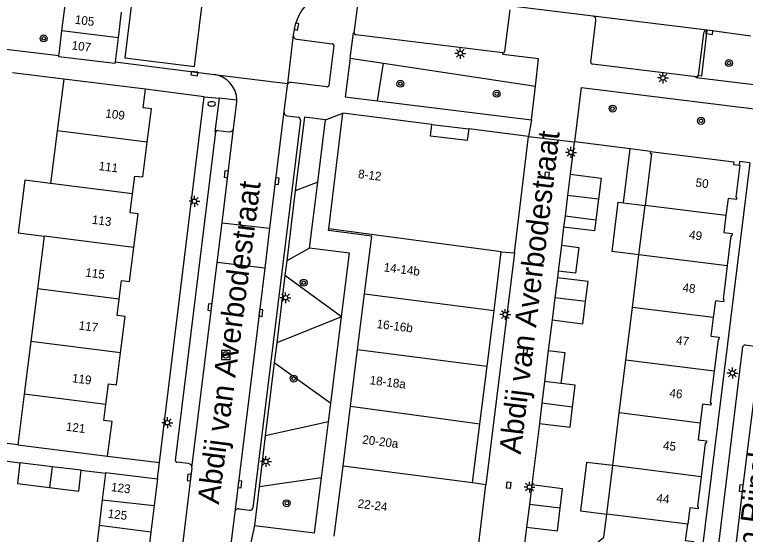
# Model space of a CAD drawing. Extents: x 131000 to 133014, y 396499 to 399001.
# Drawn here: x 131958.7 to 132042.7, y 397199.3 to 397259.1 of the extents above; entities that cross this region are included whole.
import ezdxf

# ---------------------------------------------------------------- set-up
doc = ezdxf.new("R2010")
doc.units = 0
for name, color, linetype in [('gg-afsc-erfafscheiding', 7, 'Continuous'), ('gg-afsc-muur', 7, 'Continuous'), ('gg-anno-huisnummerreeks BGT', 7, 'Continuous'), ('gg-anno-openbare ruimte label', 7, 'Continuous'), ('gg-bbg-bijgebouw', 7, 'Continuous'), ('gg-bbg-gedigitaliseerde bebouwing', 7, 'Continuous'), ('gg-bbg-gedigitaliseerde bijgebouw', 7, 'Continuous'), ('gg-bbg-hoofdgebouw', 7, 'Continuous'), ('gg-bbg-luifel en loopbrug', 7, 'Continuous'), ('gg-bbg-tussenscheiding', 7, 'Continuous'), ('gg-knt-verharding', 7, 'Continuous'), ('gg-knt-verharding nz', 7, 'Continuous'), ('gt-grn-groengrens', 7, 'Continuous'), ('gt-grn-weggrens', 7, 'Continuous'), ('gt-symb-boom', 7, 'Continuous'), ('gt-symb-brandkraan', 7, 'Continuous'), ('gt-symb-kolk', 7, 'Continuous'), ('gt-symb-kolk center center', 7, 'Continuous'), ('gt-symb-lichtmast', 7, 'Continuous'), ('gt-symb-rioolschacht', 7, 'Continuous')]:
    doc.layers.add(name, color=color, linetype=linetype)

# ---------------------------------------------------------------- blocks, each defined once
blk = doc.blocks.new('gt0-RS')
at = {"layer": 'gt-symb-rioolschacht'}
blk.add_lwpolyline([(-0.5, -0.5), (0.5, -0.5), (0.5, 0.5), (-0.5, 0.5)], close=True, dxfattribs=at)
blk.add_circle((0, 0), 0.375, dxfattribs=at)
blk = doc.blocks.new('gt0-KOLK')
at = {"layer": 'gt-symb-kolk'}
blk.add_lwpolyline([(0, 0), (0.375, 0), (0.375, 0.4), (-0.375, 0.4), (-0.375, 0), (0, 0)], dxfattribs=at)
blk = doc.blocks.new('gt0-LMAST')
at = {"layer": 'gt-symb-lichtmast'}
for p, q in [((-0.182, 0.173), (-0.447, 0.438)), ((-0.005, 0.246), (-0.005, 0.621)), ((0.172, 0.173), (0.437, 0.438)), ((-0.255, -0.004), (-0.63, -0.004)), ((-0.182, -0.181), (-0.447, -0.446)), ((-0.005, -0.254), (-0.005, -0.629)), ((0.437, -0.446), (0.172, -0.181)), ((0.245, -0.004), (0.62, -0.004))]:
    blk.add_line(p, q, dxfattribs=at)
blk.add_circle((-0.005, -0.004), 0.25, dxfattribs=at)
blk = doc.blocks.new('gt0-BR')
at = {"layer": 'gt-symb-brandkraan'}
for centre, radius, start, end in [((-0.244, 0), 0.206, 107.56694, 252.43307), ((0.599, -2.664), 3, 106.89205, 107.56694), ((0, -0.691), 0.938, 73.10799, 106.89205), ((-0.599, -2.664), 3, 72.43309, 73.10799), ((0.244, 0), 0.206, 287.56695, 72.43309), ((0.599, 2.664), 3, 252.43307, 253.10797), ((0, 0.691), 0.938, 253.10797, 286.89206), ((-0.599, 2.664), 3, 286.89206, 287.56695)]:
    blk.add_arc(centre, radius, start, end, dxfattribs=at)
blk = doc.blocks.new('gt0-BOOM')
at = {"layer": 'gt-symb-boom'}
for radius in [0.4, 0.2]:
    blk.add_circle((0, 0), radius, dxfattribs=at)
blk = doc.blocks.new('gt0-KOLKCC')
at = {"layer": 'gt-symb-kolk center center'}
blk.add_lwpolyline([(-0.375, 0.2), (0.375, 0.2), (0.375, -0.2), (-0.375, -0.2)], close=True, dxfattribs=at)

msp = doc.modelspace()

# ---------------------------------------------------------------- linework, layer by layer
at = {"layer": 'gg-afsc-erfafscheiding'}
for p, q in [((131969.41, 397208.35), (131975.361, 397207.604)), ((131954.661, 397208.189), (131959.334, 397207.59)), ((131966.384, 397206.72), (131969.161, 397206.371))]:
    msp.add_line(p, q, dxfattribs=at)
msp.add_lwpolyline([(131959.1, 397209.64), (131949.601, 397210.831), (131950.025, 397214.214)], dxfattribs=at)
at = {"layer": 'gg-afsc-muur'}
for p, q in [((131964.36, 397251.7), (131958.47, 397252.425)), ((132006.65, 397246.48), (132010.89, 397245.99)), ((132022.994, 397244.481), (132022.55, 397240.76)), ((132023.094, 397244.468), (132022.994, 397244.481)), ((132029.43, 397243.66), (132023.094, 397244.468)), ((132021.796, 397234.68), (132021.536, 397232.594)), ((132021.166, 397229.62), (132021.07, 397228.85)), ((132020.47, 397224.01), (132020.035, 397220.475)), ((132019.01, 397212.1), (132018.15, 397205.03)), ((132017.54, 397200.19), (132017.06, 397196.45))]:
    msp.add_line(p, q, dxfattribs=at)
at = {"layer": 'gg-bbg-bijgebouw'}
for p, q in [((131964.164, 397257.241), (131964.532, 397260.19)), ((131970.969, 397259.398), (131970.601, 397256.448)), ((131963.864, 397254.845), (131964.164, 397257.241)), ((131970.601, 397256.448), (131970.253, 397253.666)), ((131963.803, 397254.351), (131963.864, 397254.845)), ((131963.79, 397254.25), (131963.803, 397254.351)), ((131970.23, 397253.48), (131963.79, 397254.25)), ((131970.253, 397253.666), (131970.23, 397253.48)), ((132022.55, 397240.76), (132022.248, 397238.327)), ((132022.248, 397238.327), (132021.95, 397235.92)), ((132025.784, 397237.884), (132025.48, 397235.47)), ((132025.48, 397235.47), (132021.95, 397235.92)), ((132021.536, 397232.594), (132021.166, 397229.62)), ((132021.07, 397228.85), (132020.784, 397226.547)), ((132020.784, 397226.547), (132020.47, 397224.01)), ((132019.6, 397216.94), (132019.294, 397214.427)), ((132021.484, 397216.711), (132019.6, 397216.94)), ((132019.294, 397214.427), (132019.01, 397212.1)), ((131969.171, 397206.452), (131975.13, 397205.72)), ((131975.13, 397205.72), (131974.755, 397202.665)), ((132018.15, 397205.03), (132017.867, 397202.786)), ((131974.755, 397202.665), (131974.379, 397199.604)), ((132017.867, 397202.786), (132017.54, 397200.19)), ((131974.379, 397199.604), (131974.005, 397196.567))]:
    msp.add_line(p, q, dxfattribs=at)
for points in [[(132022.55, 397240.76), (132026.09, 397240.32), (132025.784, 397237.884)], [(132024.319, 397226.104), (132024.61, 397228.41), (132021.07, 397228.85)], [(132020.47, 397224.01), (132024, 397223.57), (132024.319, 397226.104)], [(132022.827, 397213.984), (132023.13, 397216.51), (132021.484, 397216.711)], [(132019.01, 397212.1), (132022.55, 397211.68), (132022.827, 397213.984)], [(132021.398, 397202.344), (132021.68, 397204.58), (132018.15, 397205.03)], [(132017.54, 397200.19), (132021.07, 397199.75), (132021.398, 397202.344)]]:
    msp.add_lwpolyline(points, dxfattribs=at)
at = {"layer": 'gg-bbg-gedigitaliseerde bebouwing'}
msp.add_lwpolyline([(131962.859, 397239.695), (131959.887, 397240.063), (131959.129, 397234.002), (131962.101, 397233.634)], dxfattribs=at)
at = {"layer": 'gg-bbg-gedigitaliseerde bijgebouw'}
for p, q in [((131963.03, 397207.128), (131959.334, 397207.59)), ((131966.384, 397206.72), (131963.03, 397207.128)), ((131969.161, 397206.371), (131968.787, 397203.326)), ((131969.171, 397206.452), (131969.161, 397206.371)), ((131968.787, 397203.326), (131968.423, 397200.366)), ((131968.423, 397200.366), (131968.076, 397197.537))]:
    msp.add_line(p, q, dxfattribs=at)
for points in [[(132021.536, 397232.594), (132023.53, 397232.346), (132023.161, 397229.372), (132021.166, 397229.62)], [(131959.334, 397207.59), (131959.042, 397205.187), (131962.736, 397204.737)], [(131962.736, 397204.737), (131966.093, 397204.328), (131966.384, 397206.72)]]:
    msp.add_lwpolyline(points, dxfattribs=at)
at = {"layer": 'gg-bbg-hoofdgebouw'}
for p, q in [((131964.36, 397251.7), (131963.617, 397245.755)), ((131973.77, 397250.54), (131964.36, 397251.7)), ((131994.804, 397234.467), (131996.42, 397247.76)), ((132006.65, 397246.48), (131996.42, 397247.76)), ((131963.617, 397245.755), (131962.859, 397239.695)), ((132017.77, 397245.11), (132010.89, 397245.99)), ((132016.14, 397231.7), (132017.77, 397245.11)), ((132031.885, 397243.126), (132031.147, 397237.171)), ((132031.763, 397243.362), (132041.36, 397242.18)), ((132030.443, 397231.489), (132031.147, 397237.171)), ((131962.101, 397233.634), (131961.343, 397227.574)), ((132013.797, 397225.098), (132014.63, 397231.82)), ((132014.63, 397231.82), (132016.14, 397231.7)), ((132029.692, 397225.43), (132030.443, 397231.489)), ((131961.343, 397227.574), (131960.585, 397221.514)), ((131998.118, 397220.59), (131998.914, 397226.988)), ((132013.003, 397218.684), (132013.797, 397225.098)), ((132028.941, 397219.371), (132029.692, 397225.43)), ((131960.585, 397221.514), (131959.827, 397215.454)), ((131997.309, 397214.091), (131998.118, 397220.59)), ((132028.19, 397213.312), (132028.941, 397219.371)), ((132012.182, 397212.055), (132013.003, 397218.684)), ((131959.827, 397215.454), (131959.1, 397209.64)), ((131996.451, 397207.197), (131997.309, 397214.091)), ((132027.439, 397207.253), (132028.19, 397213.312)), ((132011.34, 397205.26), (132012.182, 397212.055)), ((131959.1, 397209.64), (131969.41, 397208.35)), ((131995.45, 397199.16), (131996.451, 397207.197)), ((132026.747, 397201.673), (132027.439, 397207.253)), ((132012.86, 397205.06), (132011.34, 397205.26)), ((132011.9, 397197.15), (132012.86, 397205.06))]:
    msp.add_line(p, q, dxfattribs=at)
for points in [[(131973.948, 397244.459), (131974.43, 397248.27), (131973.5, 397248.39), (131973.77, 397250.54)], [(132010.89, 397245.99), (132010.72, 397244.65), (132006.48, 397245.14), (132006.65, 397246.48)], [(131972.26, 397238.516), (131972.52, 397240.55), (131973.44, 397240.44), (131973.948, 397244.459)], [(132031.763, 397243.362), (132031.736, 397243.144), (132031.885, 397243.126)], [(132041.36, 397242.18), (132041.325, 397241.892), (132041.963, 397241.815)], [(132041.963, 397241.815), (132042.02, 397241.808), (132041.57, 397238.127), (132041.669, 397238.114), (132041.635, 397237.836), (132040.676, 397237.956), (132040.432, 397236.007)], [(131972.424, 397232.34), (131972.91, 397236.2), (131971.98, 397236.32), (131972.26, 397238.516)], [(132040.432, 397236.007), (132040.187, 397234.058), (132041.147, 397233.939), (132041.113, 397233.661), (132041.014, 397233.673), (132040.586, 397230.217)], [(131998.914, 397226.988), (131999.74, 397233.62), (131994.78, 397234.27), (131994.804, 397234.467)], [(131970.735, 397226.396), (131971, 397228.53), (131971.93, 397228.41), (131972.424, 397232.34)], [(132040.586, 397230.217), (132040.111, 397226.379), (132040.21, 397226.367), (132040.176, 397226.089), (132039.223, 397226.206), (132038.983, 397224.265)], [(131970.903, 397220.22), (131971.43, 397224.39), (131970.5, 397224.51), (131970.735, 397226.396)], [(132038.983, 397224.265), (132038.721, 397222.147), (132039.674, 397222.029), (132039.64, 397221.751), (132039.541, 397221.763), (132039.087, 397218.099)], [(131969.209, 397214.277), (131969.51, 397216.67), (131970.44, 397216.55), (131970.903, 397220.22)], [(132039.087, 397218.099), (132038.639, 397214.479), (132038.738, 397214.467), (132038.704, 397214.189), (132037.752, 397214.307), (132037.484, 397212.146)], [(131969.41, 397208.35), (131969.91, 397212.34), (131968.98, 397212.45), (131969.209, 397214.277)], [(132037.484, 397212.146), (132037.247, 397210.228), (132038.2, 397210.11), (132038.166, 397209.832), (132038.067, 397209.844), (132037.589, 397205.98)], [(132037.589, 397205.98), (132037.167, 397202.57), (132037.266, 397202.558), (132037.232, 397202.28), (132036.279, 397202.398), (132036.045, 397200.508)], [(132022.88, 397195.79), (132023.19, 397198.21), (132025.12, 397197.94), (132026.42, 397199.03), (132026.747, 397201.673)], [(132035.43, 397194.23), (132035.466, 397194.518), (132036.161, 397194.432), (132036.631, 397198.233), (132036.73, 397198.221), (132036.764, 397198.499), (132035.811, 397198.617), (132036.045, 397200.508)]]:
    msp.add_lwpolyline(points, dxfattribs=at)
at = {"layer": 'gg-bbg-luifel en loopbrug'}
for p, q in [((132028.664, 397237.479), (132029.43, 397243.66)), ((132031.763, 397243.362), (132029.43, 397243.66)), ((132028.664, 397237.479), (132031.147, 397237.171)), ((132021.95, 397235.92), (132021.796, 397234.68)), ((132020.035, 397220.475), (132019.6, 397216.94))]:
    msp.add_line(p, q, dxfattribs=at)
for points in [[(132030.443, 397231.489), (132027.353, 397231.872), (132028.058, 397237.554), (132028.664, 397237.479)], [(132025.48, 397235.47), (132025.328, 397234.242), (132021.796, 397234.68)], [(132020.035, 397220.475), (132021.921, 397220.242), (132021.484, 397216.711)], [(132027.439, 397207.253), (132024.425, 397207.627), (132023.733, 397202.047), (132026.747, 397201.673)]]:
    msp.add_lwpolyline(points, dxfattribs=at)
at = {"layer": 'gg-bbg-tussenscheiding'}
for p, q in [((131970.601, 397256.448), (131964.164, 397257.241)), ((131973.948, 397244.459), (131963.617, 397245.755)), ((131972.26, 397238.516), (131962.859, 397239.695)), ((132025.784, 397237.884), (132022.248, 397238.327)), ((132040.432, 397236.007), (132031.147, 397237.171)), ((132014.63, 397231.82), (131994.804, 397234.467)), ((131972.424, 397232.34), (131962.101, 397233.634)), ((132040.586, 397230.217), (132030.443, 397231.489)), ((131970.735, 397226.396), (131961.343, 397227.574)), ((131998.914, 397226.988), (132013.797, 397225.098)), ((132024.319, 397226.104), (132020.784, 397226.547)), ((132038.983, 397224.265), (132029.692, 397225.43)), ((131970.903, 397220.22), (131960.585, 397221.514)), ((131998.118, 397220.59), (132013.003, 397218.684)), ((132039.087, 397218.099), (132028.941, 397219.371)), ((131969.209, 397214.277), (131959.827, 397215.454)), ((132022.827, 397213.984), (132019.294, 397214.427)), ((131997.309, 397214.091), (132012.182, 397212.055)), ((132037.484, 397212.146), (132028.19, 397213.312)), ((131963.03, 397207.128), (131962.736, 397204.737)), ((132011.34, 397205.26), (131996.451, 397207.197)), ((132037.589, 397205.98), (132027.439, 397207.253)), ((131968.787, 397203.326), (131974.755, 397202.665)), ((132021.398, 397202.344), (132017.867, 397202.786)), ((132036.045, 397200.508), (132026.747, 397201.673)), ((131974.379, 397199.604), (131968.423, 397200.366))]:
    msp.add_line(p, q, dxfattribs=at)
at = {"layer": 'gg-knt-verharding'}
for p, q in [((131997.745, 397256.999), (131998.335, 397261.793)), ((132015.605, 397259.663), (132015.012, 397254.857)), ((132025.191, 397258.909), (132016.106, 397260.054)), ((131963.803, 397254.351), (131934.002, 397258.022)), ((132024.921, 397253.64), (132025.478, 397258.438)), ((132043.317, 397256.622), (132038.297, 397257.3)), ((131991.136, 397256.271), (131995.215, 397255.757)), ((132014.813, 397254.696), (131997.907, 397256.78)), ((132037.845, 397256.917), (132037.242, 397252.102)), ((131995.384, 397255.536), (131994.829, 397250.964)), ((131970.253, 397253.666), (131981.664, 397252.228)), ((132037.028, 397251.942), (132025.102, 397253.409)), ((131994.593, 397250.797), (131990.521, 397251.318)), ((131980.51, 397249.65), (131973.77, 397250.54)), ((131990.029, 397250.944), (131989.653, 397247.952)), ((132018.088, 397247.001), (132018.563, 397250.87)), ((131975.361, 397207.604), (131980.51, 397249.65)), ((131984.256, 397249.266), (131982.216, 397249.505)), ((132000.427, 397249.188), (132018.088, 397247.001)), ((131991.553, 397246.975), (131986.089, 397202.396)), ((131990.051, 397247.468), (131991.295, 397247.312)), ((131993.541, 397239.831), (131994.419, 397247.026)), ((131977.192, 397207.862), (131981.829, 397245.627)), ((131982.054, 397245.791), (131983.376, 397245.642)), ((132043.191, 397242.052), (132037.26, 397194)), ((131992.61, 397232.244), (131993.541, 397239.831)), ((131990.969, 397238.86), (131989.981, 397230.779)), ((131981.986, 397230.608), (131982.557, 397235.175)), ((131982.557, 397235.175), (131988.007, 397234.542)), ((131988.007, 397234.542), (131987.451, 397229.969)), ((131987.451, 397229.969), (131981.986, 397230.608)), ((131989.981, 397230.779), (131989.778, 397229.128)), ((131989.778, 397229.128), (131988.828, 397221.356)), ((131995.034, 397214.402), (131996.262, 397224.376)), ((131988.828, 397221.356), (131988.548, 397219.073)), ((131988.548, 397219.073), (131987.523, 397210.689)), ((131994.772, 397212.297), (131995.034, 397214.402)), ((131993.964, 397205.868), (131994.772, 397212.297)), ((131987.523, 397210.689), (131986.804, 397204.818)), ((131978.703, 397207.481), (131977.361, 397207.642)), ((131986.804, 397204.818), (131986.262, 397200.384)), ((131984.008, 397201.893), (131982.05, 397185.657)), ((131984.518, 397202.277), (131985.753, 397202.126))]:
    msp.add_line(p, q, dxfattribs=at)
for points in [[(131997.275, 397254.104), (131997.644, 397257.012), (131997.745, 397256.999)], [(132037.242, 397252.102), (132037.652, 397252.051), (132038.297, 397257.3)], [(132044.945, 397256.063), (132044.287, 397250.962), (132037.018, 397251.855), (132037.028, 397251.942)], [(132018.563, 397250.87), (132018.907, 397254.014), (132014.793, 397254.535), (132014.813, 397254.696)], [(131997.275, 397254.104), (131996.711, 397249.664), (132000.427, 397249.188)], [(132023.094, 397244.468), (132023.864, 397250.719), (132043.969, 397248.218)], [(131982.216, 397249.505), (131981.732, 397245.639), (131981.829, 397245.627)], [(131983.875, 397246.024), (131984.252, 397249.025), (131984.256, 397249.266)], [(131994.419, 397247.026), (131992.004, 397247.316), (131990.969, 397238.86)], [(132043.191, 397242.052), (132042.01, 397242.204), (132041.963, 397241.815)], [(131996.262, 397224.376), (131997.184, 397231.672), (131992.61, 397232.244)], [(132039.121, 397194.127), (132042.392, 397220.961), (132042.477, 397221.081), (132042.569, 397221.127), (132042.634, 397221.132), (132043.976, 397220.955)], [(131979.098, 397206.991), (131976.893, 397188.986), (131976.544, 397186.316)], [(131986.262, 397200.384), (131993.189, 397199.525), (131993.964, 397205.868)]]:
    msp.add_lwpolyline(points, dxfattribs=at)
for centre, radius, start, end in [((131996.84, 397256.206), 6.134, 83.72291, 174.72968), ((132025.112, 397258.538), 0.38, 344.78729, 77.92411), ((131997.935, 397256.97), 0.192, 171.43166, 261.55094), ((132038.281, 397256.86), 0.44, 87.97751, 172.57471), ((131991.219, 397256.751), 0.488, 177.93409, 260.16695), ((131995.196, 397255.567), 0.191, 350.50672, 84.304), ((132014.829, 397254.879), 0.184, 264.91821, 353.03064), ((132025.114, 397253.605), 0.196, 169.65921, 266.50172), ((131981.192, 397249.2), 3.065, 1.24307, 81.13426), ((132037.054, 397252.13), 0.19, 262.03256, 351.53569), ((131990.464, 397250.882), 0.439, 82.55472, 171.92676), ((131994.622, 397251.007), 0.212, 262.23086, 348.33766), ((131990.098, 397247.912), 0.446, 174.85711, 264.00478), ((131991.247, 397247.008), 0.308, 353.83166, 81.04214), ((131982.019, 397245.603), 0.192, 79.51086, 172.66493), ((131983.434, 397246.083), 0.444, 262.44779, 352.42257), ((131977.373, 397207.826), 0.184, 168.66681, 266.39482), ((131978.643, 397207.028), 0.457, 355.29554, 82.4506), ((131985.814, 397202.395), 0.275, 257.25932, 0.30941), ((131984.451, 397201.835), 0.447, 81.37105, 172.58414)]:
    msp.add_arc(centre, radius, start, end, dxfattribs=at)
at = {"layer": 'gg-knt-verharding nz'}
for p, q in [((132038.297, 397257.3), (132025.191, 397258.909)), ((131990.732, 397256.769), (131990.056, 397251.171)), ((131990.056, 397251.171), (131990.029, 397250.944)), ((131989.653, 397247.952), (131988.007, 397234.542)), ((131982.557, 397235.175), (131983.875, 397246.024)), ((132016.14, 397231.7), (132012.86, 397205.06)), ((131979.098, 397206.991), (131981.986, 397230.608)), ((131987.451, 397229.969), (131984.008, 397201.893)), ((131975.13, 397205.72), (131975.361, 397207.604))]:
    msp.add_line(p, q, dxfattribs=at)
for points in [[(131979.396, 397253.134), (131981.061, 397266.91), (131973.062, 397267.907), (131971.397, 397254.131), (131979.396, 397253.134)], [(132041.028, 397193.256), (132042.391, 397204.635), (132044.371, 397220.492)]]:
    msp.add_lwpolyline(points, dxfattribs=at)
at = {"layer": 'gt-grn-groengrens'}
for p, q in [((131997.275, 397254.104), (132001.086, 397253.525)), ((132000.427, 397249.188), (132001.086, 397253.525)), ((132001.086, 397253.525), (132018.563, 397250.87)), ((131993.541, 397239.831), (131990.969, 397238.86)), ((131992.61, 397232.244), (131989.981, 397230.779)), ((131996.262, 397224.376), (131989.778, 397229.128)), ((131996.262, 397224.376), (131988.828, 397221.356)), ((131995.034, 397214.402), (131988.548, 397219.073)), ((131994.772, 397212.297), (131987.523, 397210.689)), ((131993.964, 397205.868), (131986.804, 397204.818))]:
    msp.add_line(p, q, dxfattribs=at)
at = {"layer": 'gt-grn-weggrens'}
for p, q in [((131981.664, 397252.228), (131990.056, 397251.171)), ((131980.51, 397249.65), (131982.216, 397249.505)), ((131994.419, 397247.026), (131996.42, 397247.76)), ((132018.088, 397247.001), (132017.77, 397245.11)), ((132017.77, 397245.11), (132022.994, 397244.481)), ((131986.262, 397200.384), (131985.813, 397198.281))]:
    msp.add_line(p, q, dxfattribs=at)

# ---------------------------------------------------------------- block references
at = {"layer": 'gt-symb-boom'}
for p in [(131962.056, 397256.375), (132040.784, 397253.535), (132003.044, 397251.159), (132014.113, 397250.007), (132027.413, 397248.299), (132037.576, 397246.89), (131991.919, 397228.287), (131990.775, 397217.258), (131989.987, 397202.933)]:
    msp.add_blockref('gt0-BOOM', p, dxfattribs=at)
at = {"layer": 'gt-symb-brandkraan'}
msp.add_blockref('gt0-BR', (131981.359, 397248.836), dxfattribs=at)
at = {"layer": 'gt-symb-kolk'}
for p, rotation in [((131990.911, 397257.778), -104.25350914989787), ((132038.554, 397257.267), 173.0021049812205), ((131979.401, 397252.523), 172.87198078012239), ((131983.234, 397240.732), 84.00113167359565), ((131988.668, 397239.971), -95.99886832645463), ((131981.356, 397225.439), 84.00113167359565), ((131986.811, 397224.832), -95.99886832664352), ((131978.962, 397205.871), 84.00113167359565), ((131984.401, 397205.12), -95.99886832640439), ((132042.391, 397204.635), 84.00113167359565)]:
    msp.add_blockref('gt0-KOLK', p, dxfattribs=dict(at, rotation=rotation))
at = {"layer": 'gt-symb-kolk center center'}
for p, rotation in [((132019.887, 397240.644), 84.00113167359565), ((132017.414, 397220.521), 84.00113167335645), ((132015.481, 397205.011), 84.00113167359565)]:
    msp.add_blockref('gt0-KOLKCC', p, dxfattribs=dict(at, rotation=rotation))
at = {"layer": 'gt-symb-lichtmast'}
for p in [(132009.919, 397254.647), (132033.21, 397251.829), (132022.644, 397243.266), (131979.385, 397237.644), (131989.849, 397226.554), (132015.1, 397224.63), (132041.186, 397217.902), (131976.276, 397212.185), (131987.593, 397207.729), (132017.875, 397204.783)]:
    msp.add_blockref('gt0-LMAST', p, dxfattribs=at)
at = {"layer": 'gt-symb-rioolschacht'}
msp.add_blockref('gt0-RS', (131982.98, 397219.973), dxfattribs=at)

# ---------------------------------------------------------------- texts
at = {"layer": 'gg-anno-huisnummerreeks BGT'}
for s, rotation, p in [('105', 352.9, (131965.598, 397258.066)), ('107', 352.9, (131965.228, 397255.108)), ('109', 352.8, (131969.098, 397247.279)), ('111', 352.8, (131968.334, 397241.234)), ('8-12', 353.1, (131998.137, 397240.318)), ('50', 353.1, (132036.905, 397239.324)), ('113', 352.8, (131967.561, 397235.067)), ('49', 352.9, (132036.157, 397233.327)), ('14-14b', 352.9, (132001.077, 397229.589)), ('115', 352.8, (131966.798, 397228.999)), ('48', 352.9, (132035.406, 397227.257)), ('117', 352.8, (131966.036, 397222.904)), ('16-16b', 352.9, (132000.266, 397223.074)), ('47', 352.9, (132034.657, 397221.2)), ('119', 352.8, (131965.271, 397216.847)), ('18-18a', 352.9, (131999.463, 397216.619)), ('46', 352.9, (132033.907, 397215.144)), ('121', 352.9, (131964.571, 397211.269)), ('20-20a', 352.9, (131998.612, 397209.784)), ('45', 352.9, (132033.163, 397209.12)), ('123', 353, (131969.754, 397204.326)), ('22-24', 352.9, (131998.086, 397202.42)), ('44', 352.9, (132032.414, 397203.062)), ('125', 353, (131969.379, 397201.268))]:
    msp.add_text(s, height=1, rotation=rotation, dxfattribs=at).set_placement(p)
at = {"layer": 'gg-anno-openbare ruimte label'}
for s, rotation, p in [('Abdij van Averbodestraat', 83.1, (132016.857, 397208.488)), ('Abdij van Averbodestraat', 82.6, (131982.187, 397202.734)), ('Abdij van Rijnsburgplein', 82.9, (132042.747, 397185.932))]:
    msp.add_text(s, height=2.5, rotation=rotation, dxfattribs=at).set_placement(p)

doc.saveas('drawing.dxf')
